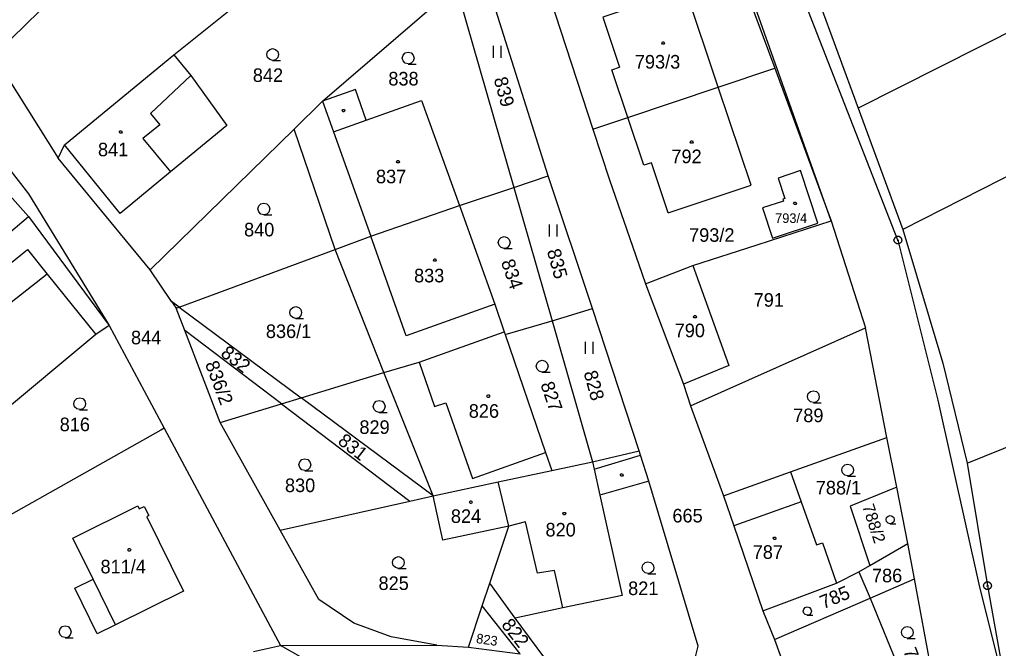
# Model space of a CAD drawing. Extents: x -609861 to -605046, y -1120287 to -1116307.
# Drawn here: x -607596.7 to -607474, y -1119003.7 to -1118924.9 of the extents above; entities that cross this region are included whole.
import ezdxf

# ---------------------------------------------------------------- set-up
doc = ezdxf.new("R2010")
doc.units = 0
for name, color, linetype in [('Vrstva 1', 7, 'Continuous'), ('Vrstva 2', 7, 'Continuous'), ('Vrstva 3', 7, 'Continuous'), ('Vrstva 4', 7, 'Continuous'), ('Vrstva 5', 7, 'Continuous'), ('Vrstva 8', 7, 'Continuous')]:
    doc.layers.add(name, color=color, linetype=linetype)

msp = doc.modelspace()

# ---------------------------------------------------------------- linework, layer by layer
at = {"layer": 'Vrstva 1'}
for p, q in [((-607494.97, -1118950.12), (-607519.9, -1118879.84)), ((-607486.58, -1118952.52), (-607510.13, -1118892.18)), ((-607572.73, -1118902.88), (-607599.93, -1118929.42)), ((-607509.61, -1118910.45), (-607502.03, -1118930.98)), ((-607440.81, -1118910.4), (-607491.58, -1118935.98)), ((-607577.36, -1118929.33), (-607563.3, -1118918.04)), ((-607530.41, -1118944.48), (-607538.81, -1118918)), ((-607530.93, -1118920), (-607524.82, -1118938.62)), ((-607558.71, -1118935.12), (-607541.97, -1118920.71)), ((-607541.97, -1118920.71), (-607534.74, -1118945.92)), ((-607497.16, -1118920.8), (-607491.58, -1118935.98)), ((-607611.74, -1118925.82), (-607595.59, -1118946.74)), ((-607437.49, -1118926.61), (-607485.99, -1118951.18)), ((-607599.93, -1118929.42), (-607591.84, -1118942.24)), ((-607591.05, -1118940.59), (-607577.36, -1118929.33)), ((-607577.36, -1118929.33), (-607575.22, -1118931.92)), ((-607509.11, -1118933.35), (-607502.03, -1118930.98)), ((-607502.03, -1118930.98), (-607494.97, -1118950.12)), ((-607575.22, -1118931.92), (-607570.73, -1118938.17)), ((-607520.43, -1118937.15), (-607509.11, -1118933.35)), ((-607504.98, -1118945.62), (-607509.11, -1118933.35)), ((-607562.28, -1118938.62), (-607558.71, -1118935.12)), ((-607558.71, -1118935.12), (-607557.35, -1118938.94)), ((-607553.24, -1118937.48), (-607546.29, -1118935.03)), ((-607546.29, -1118935.03), (-607541.56, -1118948.18)), ((-607491.58, -1118935.98), (-607485.99, -1118951.18)), ((-607557.35, -1118938.94), (-607553.24, -1118937.48)), ((-607524.82, -1118938.62), (-607520.43, -1118937.15)), ((-607518.43, -1118943.12), (-607520.43, -1118937.15)), ((-607580.3, -1118956.25), (-607562.28, -1118938.62)), ((-607570.73, -1118938.17), (-607577.77, -1118943.98)), ((-607557.13, -1118953.69), (-607562.28, -1118938.62)), ((-607524.82, -1118938.62), (-607522.73, -1118944.96)), ((-607591.84, -1118942.24), (-607591.05, -1118940.59)), ((-607584.09, -1118949.2), (-607591.05, -1118940.59)), ((-607580.3, -1118956.25), (-607591.84, -1118942.24)), ((-607498.79, -1118943.8), (-607501.62, -1118944.74)), ((-607496.64, -1118950.4), (-607498.79, -1118943.8)), ((-607577.77, -1118943.98), (-607584.09, -1118949.2)), ((-607534.74, -1118945.92), (-607530.41, -1118944.48)), ((-607524.88, -1118961.1), (-607530.41, -1118944.48)), ((-607522.73, -1118944.96), (-607519.84, -1118953.26)), ((-607501.62, -1118944.74), (-607500.76, -1118947.3)), ((-607541.56, -1118948.18), (-607534.74, -1118945.92)), ((-607534.74, -1118945.92), (-607529.94, -1118962.64)), ((-607515.37, -1118949.11), (-607504.98, -1118945.62)), ((-607598.23, -1118946.56), (-607595.57, -1118949.57)), ((-607595.59, -1118946.74), (-607585.48, -1118963.21)), ((-607500.76, -1118947.3), (-607501, -1118947.38)), ((-607501, -1118947.38), (-607500.92, -1118947.62)), ((-607552.67, -1118952.04), (-607541.56, -1118948.18)), ((-607541.56, -1118948.18), (-607537.1, -1118960.55)), ((-607500.92, -1118947.62), (-607503.55, -1118948.47)), ((-607503.55, -1118948.47), (-607502.31, -1118952.29)), ((-607606.85, -1118959.02), (-607595.57, -1118949.57)), ((-607595.57, -1118949.57), (-607585.48, -1118963.21)), ((-607504.23, -1118953.11), (-607494.97, -1118950.12)), ((-607502.31, -1118952.29), (-607496.64, -1118950.4)), ((-607494.97, -1118950.12), (-607490.67, -1118963.52)), ((-607485.99, -1118951.18), (-607480.97, -1118967.93)), ((-607557.13, -1118953.69), (-607552.67, -1118952.04)), ((-607576.69, -1118960.9), (-607557.13, -1118953.69)), ((-607551.01, -1118969.08), (-607557.13, -1118953.69)), ((-607519.84, -1118953.26), (-607518.21, -1118957.98)), ((-607512.3, -1118955.71), (-607504.23, -1118953.11)), ((-607486.58, -1118952.52), (-607481.58, -1118972.57)), ((-607518.21, -1118957.98), (-607512.3, -1118955.71)), ((-607512.3, -1118955.71), (-607507.79, -1118968.24)), ((-607577.63, -1118960.21), (-607580.3, -1118956.25)), ((-607518.21, -1118957.98), (-607513.47, -1118970.56)), ((-607576.69, -1118960.9), (-607577.63, -1118960.21)), ((-607577.07, -1118961.04), (-607576.69, -1118960.9)), ((-607575.98, -1118963.84), (-607577.07, -1118961.04)), ((-607576.69, -1118960.9), (-607561.4, -1118972.26)), ((-607537.1, -1118960.55), (-607535.93, -1118964.02)), ((-607529.94, -1118962.64), (-607524.88, -1118961.1)), ((-607519.04, -1118978.93), (-607524.88, -1118961.1)), ((-607585.48, -1118963.21), (-607587.12, -1118964.35)), ((-607585.48, -1118963.21), (-607578.58, -1118976.09)), ((-607535.82, -1118964.35), (-607529.94, -1118962.64)), ((-607529.94, -1118962.64), (-607524.89, -1118980.27)), ((-607512.57, -1118973.27), (-607490.67, -1118963.52)), ((-607487.96, -1118977.22), (-607490.67, -1118963.52)), ((-607587.12, -1118964.35), (-607601.99, -1118976.72)), ((-607563.87, -1118973.01), (-607575.98, -1118963.84)), ((-607571.53, -1118975.35), (-607575.98, -1118963.84)), ((-607546.59, -1118967.82), (-607535.93, -1118964.02)), ((-607535.93, -1118964.02), (-607535.82, -1118964.35)), ((-607535.82, -1118964.35), (-607530.75, -1118979.11)), ((-607551.01, -1118969.08), (-607546.59, -1118967.82)), ((-607507.79, -1118968.24), (-607513.47, -1118970.56)), ((-607480.97, -1118967.93), (-607477.9, -1118980.46)), ((-607477.9, -1118980.46), (-607446.64, -1118967.87)), ((-607561.4, -1118972.26), (-607551.01, -1118969.08)), ((-607544.86, -1118984.54), (-607551.01, -1118969.08)), ((-607513.47, -1118970.56), (-607512.57, -1118973.27)), ((-607571.53, -1118975.35), (-607563.87, -1118973.01)), ((-607563.87, -1118973.01), (-607561.4, -1118972.26)), ((-607563.87, -1118973.01), (-607547.79, -1118985.2)), ((-607544.86, -1118984.54), (-607561.4, -1118972.26)), ((-607512.57, -1118973.27), (-607508.46, -1118984.53)), ((-607481.58, -1118972.57), (-607476.35, -1118995.97)), ((-607564.04, -1118988.83), (-607571.53, -1118975.35)), ((-607578.98, -1118976.32), (-607599.84, -1118988.06)), ((-607578.58, -1118976.09), (-607578.98, -1118976.32)), ((-607578.58, -1118976.09), (-607564, -1119003.29)), ((-607500.04, -1118981.53), (-607487.96, -1118977.22)), ((-607486.73, -1118983.47), (-607487.96, -1118977.22)), ((-607530.75, -1118979.11), (-607529.97, -1118981.36)), ((-607524.89, -1118980.27), (-607519.04, -1118978.93)), ((-607518.86, -1118979.44), (-607519.04, -1118978.93)), ((-607517.82, -1118982.72), (-607518.86, -1118979.44)), ((-607529.97, -1118981.36), (-607524.89, -1118980.27)), ((-607477.9, -1118980.46), (-607475.36, -1118995.81)), ((-607536.68, -1118982.79), (-607529.97, -1118981.36)), ((-607508.46, -1118984.53), (-607500.04, -1118981.53)), ((-607500.04, -1118981.53), (-607498.71, -1118985.3)), ((-607544.86, -1118984.54), (-607536.68, -1118982.79)), ((-607535.37, -1118988.36), (-607536.68, -1118982.79)), ((-607517.82, -1118982.72), (-607523.96, -1118984.46)), ((-607511.61, -1119003.36), (-607517.82, -1118982.72)), ((-607486.73, -1118983.47), (-607492.58, -1118985.85)), ((-607485.33, -1118990.53), (-607486.73, -1118983.47)), ((-607564.04, -1118988.83), (-607547.79, -1118985.2)), ((-607547.79, -1118985.2), (-607544.86, -1118984.54)), ((-607543.64, -1118990.09), (-607544.86, -1118984.54)), ((-607523.96, -1118984.46), (-607521.16, -1118997.01)), ((-607508.46, -1118984.53), (-607507.17, -1118988.32)), ((-607498.71, -1118985.3), (-607496.79, -1118990.69)), ((-607590.03, -1118989.84), (-607581.86, -1118985.82)), ((-607581.86, -1118985.82), (-607581.69, -1118986.18)), ((-607581.69, -1118986.18), (-607581.06, -1118985.87)), ((-607581.06, -1118985.87), (-607580.48, -1118987.03)), ((-607492.58, -1118985.85), (-607490.11, -1118993.27)), ((-607580.48, -1118987.03), (-607580.75, -1118987.17)), ((-607580.75, -1118987.17), (-607576.15, -1118996.49)), ((-607559.19, -1118997.55), (-607564.04, -1118988.83)), ((-607535.37, -1118988.36), (-607543.64, -1118990.09)), ((-607537.75, -1118995.49), (-607535.37, -1118988.36)), ((-607507.17, -1118988.32), (-607503.53, -1118998.97)), ((-607587.48, -1118995), (-607590.03, -1118989.84)), ((-607496.79, -1118990.69), (-607496.05, -1118990.43)), ((-607496.05, -1118990.43), (-607494.3, -1118995.47)), ((-607490.11, -1118993.27), (-607485.33, -1118990.53)), ((-607484.52, -1118994.93), (-607485.33, -1118990.53)), ((-607494.3, -1118995.47), (-607491.5, -1118994.06)), ((-607491.5, -1118994.06), (-607490.11, -1118993.27)), ((-607491.5, -1118994.06), (-607490.06, -1118997.37)), ((-607589.77, -1118996.13), (-607587.48, -1118995)), ((-607490.06, -1118997.37), (-607484.52, -1118994.93)), ((-607481.24, -1119012.48), (-607484.52, -1118994.93)), ((-607586.96, -1119001.82), (-607589.77, -1118996.13)), ((-607576.15, -1118996.49), (-607584.67, -1119000.7)), ((-607538.7, -1118998.34), (-607537.75, -1118995.49)), ((-607534.55, -1118999.85), (-607537.75, -1118995.49)), ((-607503.53, -1118998.97), (-607494.3, -1118995.47)), ((-607476.35, -1118995.97), (-607471.94, -1119013.64)), ((-607475.36, -1118995.81), (-607473.54, -1119006.1)), ((-607554.78, -1119000.48), (-607559.19, -1118997.55)), ((-607521.16, -1118997.01), (-607528.58, -1118998.58)), ((-607502.07, -1119002.53), (-607490.06, -1118997.37)), ((-607490.06, -1118997.37), (-607483.8, -1119012.7)), ((-607540.42, -1119003.51), (-607538.7, -1118998.34)), ((-607533.96, -1119004.34), (-607538.7, -1118998.34)), ((-607528.58, -1118998.58), (-607534.55, -1118999.85)), ((-607503.53, -1118998.97), (-607502.07, -1119002.53)), ((-607530.97, -1119004.73), (-607534.55, -1118999.85)), ((-607584.67, -1119000.7), (-607586.96, -1119001.82)), ((-607550.13, -1119002.2), (-607554.78, -1119000.48)), ((-607544.38, -1119003.27), (-607550.13, -1119002.2)), ((-607502.07, -1119002.53), (-607499.31, -1119009.98)), ((-607567.37, -1119004.05), (-607564, -1119003.29)), ((-607564, -1119003.29), (-607544.38, -1119003.27)), ((-607558, -1119006.67), (-607564, -1119003.29)), ((-607544.38, -1119003.27), (-607540.42, -1119003.51)), ((-607540.42, -1119003.51), (-607533.96, -1119004.34)), ((-607512.25, -1119005.9), (-607511.61, -1119003.36))]:
    msp.add_line(p, q, dxfattribs=at)
for points in [[(-607509.11, -1118933.35), (-607513.22, -1118921.07), (-607523.59, -1118924.58), (-607521.49, -1118930.84)], [(-607520.43, -1118937.15), (-607522.43, -1118931.18), (-607521.49, -1118930.84)], [(-607515.37, -1118949.11), (-607517.47, -1118942.83), (-607518.43, -1118943.12)]]:
    msp.add_lwpolyline(points, dxfattribs=at)
at = {"layer": 'Vrstva 3'}
for p, q in [((-607537.32, -1118928.17), (-607537.32, -1118929.67)), ((-607536.32, -1118929.67), (-607536.32, -1118928.17)), ((-607530.3, -1118950.55), (-607530.3, -1118952.05)), ((-607529.3, -1118952.05), (-607529.3, -1118950.55)), ((-607525.78, -1118965.27), (-607525.78, -1118966.77)), ((-607524.78, -1118966.77), (-607524.78, -1118965.27))]:
    msp.add_line(p, q, dxfattribs=at)
for points in [[(-607564.96, -1118930.01), (-607565.34, -1118929.91), (-607565.61, -1118929.64), (-607565.71, -1118929.27), (-607565.61, -1118928.9), (-607565.34, -1118928.63), (-607564.97, -1118928.53), (-607564.6, -1118928.63), (-607564.33, -1118928.9), (-607564.23, -1118929.28), (-607564.33, -1118929.66), (-607564.6, -1118929.93), (-607564.98, -1118930.03), (-607563.98, -1118930.03)], [(-607547.97, -1118930.45), (-607548.35, -1118930.35), (-607548.62, -1118930.08), (-607548.72, -1118929.71), (-607548.62, -1118929.34), (-607548.35, -1118929.07), (-607547.98, -1118928.97), (-607547.61, -1118929.07), (-607547.34, -1118929.34), (-607547.24, -1118929.72), (-607547.34, -1118930.1), (-607547.61, -1118930.37), (-607547.99, -1118930.47), (-607546.99, -1118930.47)], [(-607566.06, -1118949.35), (-607566.44, -1118949.25), (-607566.71, -1118948.98), (-607566.81, -1118948.61), (-607566.71, -1118948.24), (-607566.44, -1118947.97), (-607566.07, -1118947.87), (-607565.7, -1118947.97), (-607565.43, -1118948.24), (-607565.33, -1118948.62), (-607565.43, -1118949), (-607565.7, -1118949.27), (-607566.08, -1118949.37), (-607565.08, -1118949.37)], [(-607535.93, -1118953.55), (-607536.31, -1118953.45), (-607536.58, -1118953.18), (-607536.68, -1118952.81), (-607536.58, -1118952.44), (-607536.31, -1118952.17), (-607535.94, -1118952.07), (-607535.57, -1118952.17), (-607535.3, -1118952.44), (-607535.2, -1118952.82), (-607535.3, -1118953.2), (-607535.57, -1118953.47), (-607535.95, -1118953.57), (-607534.95, -1118953.57)], [(-607562.06, -1118962.33), (-607562.44, -1118962.23), (-607562.71, -1118961.96), (-607562.81, -1118961.59), (-607562.71, -1118961.22), (-607562.44, -1118960.95), (-607562.07, -1118960.85), (-607561.7, -1118960.95), (-607561.43, -1118961.22), (-607561.33, -1118961.6), (-607561.43, -1118961.98), (-607561.7, -1118962.25), (-607562.08, -1118962.35), (-607561.08, -1118962.35)], [(-607531.17, -1118969.04), (-607531.55, -1118968.94), (-607531.82, -1118968.67), (-607531.92, -1118968.3), (-607531.82, -1118967.93), (-607531.55, -1118967.66), (-607531.18, -1118967.56), (-607530.81, -1118967.66), (-607530.54, -1118967.93), (-607530.44, -1118968.31), (-607530.54, -1118968.69), (-607530.81, -1118968.96), (-607531.19, -1118969.06), (-607530.19, -1118969.06)], [(-607497.17, -1118972.86), (-607497.55, -1118972.76), (-607497.82, -1118972.49), (-607497.92, -1118972.12), (-607497.82, -1118971.75), (-607497.55, -1118971.48), (-607497.18, -1118971.38), (-607496.81, -1118971.48), (-607496.54, -1118971.75), (-607496.44, -1118972.13), (-607496.54, -1118972.51), (-607496.81, -1118972.78), (-607497.19, -1118972.88), (-607496.19, -1118972.88)], [(-607589.14, -1118973.75), (-607589.52, -1118973.65), (-607589.79, -1118973.38), (-607589.89, -1118973.01), (-607589.79, -1118972.64), (-607589.52, -1118972.37), (-607589.15, -1118972.27), (-607588.78, -1118972.37), (-607588.51, -1118972.64), (-607588.41, -1118973.02), (-607588.51, -1118973.4), (-607588.78, -1118973.67), (-607589.16, -1118973.77), (-607588.16, -1118973.77)], [(-607551.6, -1118974.09), (-607551.98, -1118973.99), (-607552.25, -1118973.72), (-607552.35, -1118973.35), (-607552.25, -1118972.98), (-607551.98, -1118972.71), (-607551.61, -1118972.61), (-607551.24, -1118972.71), (-607550.97, -1118972.98), (-607550.87, -1118973.36), (-607550.97, -1118973.74), (-607551.24, -1118974.01), (-607551.62, -1118974.11), (-607550.62, -1118974.11)], [(-607560.93, -1118981.38), (-607561.31, -1118981.28), (-607561.58, -1118981.01), (-607561.68, -1118980.64), (-607561.58, -1118980.27), (-607561.31, -1118980), (-607560.94, -1118979.9), (-607560.57, -1118980), (-607560.3, -1118980.27), (-607560.2, -1118980.65), (-607560.3, -1118981.03), (-607560.57, -1118981.3), (-607560.95, -1118981.4), (-607559.95, -1118981.4)], [(-607492.88, -1118982.05), (-607493.26, -1118981.95), (-607493.53, -1118981.68), (-607493.63, -1118981.31), (-607493.53, -1118980.94), (-607493.26, -1118980.67), (-607492.89, -1118980.57), (-607492.52, -1118980.67), (-607492.25, -1118980.94), (-607492.15, -1118981.32), (-607492.25, -1118981.7), (-607492.52, -1118981.97), (-607492.9, -1118982.07), (-607491.9, -1118982.07)], [(-607487.55, -1118988.04), (-607487.816, -1118987.97), (-607488.005, -1118987.781), (-607488.075, -1118987.522), (-607488.005, -1118987.263), (-607487.816, -1118987.074), (-607487.557, -1118987.004), (-607487.298, -1118987.074), (-607487.109, -1118987.263), (-607487.039, -1118987.529), (-607487.109, -1118987.795), (-607487.298, -1118987.984), (-607487.564, -1118988.054), (-607486.864, -1118988.054)], [(-607549.2, -1118993.64), (-607549.58, -1118993.54), (-607549.85, -1118993.27), (-607549.95, -1118992.9), (-607549.85, -1118992.53), (-607549.58, -1118992.26), (-607549.21, -1118992.16), (-607548.84, -1118992.26), (-607548.57, -1118992.53), (-607548.47, -1118992.91), (-607548.57, -1118993.29), (-607548.84, -1118993.56), (-607549.22, -1118993.66), (-607548.22, -1118993.66)], [(-607517.91, -1118994.28), (-607518.29, -1118994.18), (-607518.56, -1118993.91), (-607518.66, -1118993.54), (-607518.56, -1118993.17), (-607518.29, -1118992.9), (-607517.92, -1118992.8), (-607517.55, -1118992.9), (-607517.28, -1118993.17), (-607517.18, -1118993.55), (-607517.28, -1118993.93), (-607517.55, -1118994.2), (-607517.93, -1118994.3), (-607516.93, -1118994.3)], [(-607497.94, -1118999.5), (-607498.206, -1118999.43), (-607498.395, -1118999.241), (-607498.465, -1118998.982), (-607498.395, -1118998.723), (-607498.206, -1118998.534), (-607497.947, -1118998.464), (-607497.688, -1118998.534), (-607497.499, -1118998.723), (-607497.429, -1118998.989), (-607497.499, -1118999.255), (-607497.688, -1118999.444), (-607497.954, -1118999.514), (-607497.254, -1118999.514)], [(-607590.96, -1119002.31), (-607591.34, -1119002.21), (-607591.61, -1119001.94), (-607591.71, -1119001.57), (-607591.61, -1119001.2), (-607591.34, -1119000.93), (-607590.97, -1119000.83), (-607590.6, -1119000.93), (-607590.33, -1119001.2), (-607590.23, -1119001.58), (-607590.33, -1119001.96), (-607590.6, -1119002.23), (-607590.98, -1119002.33), (-607589.98, -1119002.33)], [(-607485.4, -1119002.38), (-607485.78, -1119002.28), (-607486.05, -1119002.01), (-607486.15, -1119001.64), (-607486.05, -1119001.27), (-607485.78, -1119001), (-607485.41, -1119000.9), (-607485.04, -1119001), (-607484.77, -1119001.27), (-607484.67, -1119001.65), (-607484.77, -1119002.03), (-607485.04, -1119002.3), (-607485.42, -1119002.4), (-607484.42, -1119002.4)]]:
    msp.add_lwpolyline(points, dxfattribs=at)
msp.add_lwpolyline([(-607511.93, -1118961.96), (-607511.84, -1118962.11), (-607511.93, -1118962.26), (-607512.11, -1118962.26), (-607512.2, -1118962.11), (-607512.11, -1118961.96)], close=True, dxfattribs=at)
at = {"layer": 'Vrstva 4'}
for p, q in [((-607575.22, -1118931.92), (-607580.28, -1118936.64)), ((-607554.6, -1118933.64), (-607558.71, -1118935.12)), ((-607553.24, -1118937.48), (-607554.6, -1118933.64)), ((-607580.28, -1118936.64), (-607579.1, -1118938.06)), ((-607579.1, -1118938.06), (-607581.22, -1118939.81)), ((-607557.35, -1118938.94), (-607552.67, -1118952.04)), ((-607581.22, -1118939.81), (-607577.77, -1118943.98)), ((-607548.22, -1118964.52), (-607552.67, -1118952.04)), ((-607601.56, -1118958.44), (-607595.71, -1118953.68)), ((-607595.71, -1118953.68), (-607593.22, -1118956.77)), ((-607593.22, -1118956.77), (-607599.13, -1118961.42)), ((-607593.22, -1118956.77), (-607587.12, -1118964.35)), ((-607577.63, -1118960.21), (-607577.07, -1118961.04)), ((-607537.1, -1118960.55), (-607548.22, -1118964.52)), ((-607546.59, -1118967.82), (-607544.66, -1118973.37)), ((-607544.66, -1118973.37), (-607543.25, -1118972.88)), ((-607543.25, -1118972.88), (-607539.9, -1118982.38)), ((-607539.9, -1118982.38), (-607530.75, -1118979.11)), ((-607524.68, -1118981.21), (-607518.86, -1118979.44)), ((-607524.89, -1118980.27), (-607524.68, -1118981.21)), ((-607524.68, -1118981.21), (-607523.96, -1118984.46)), ((-607498.71, -1118985.3), (-607507.17, -1118988.32)), ((-607533.26, -1118987.8), (-607535.37, -1118988.36)), ((-607531.75, -1118994.25), (-607533.26, -1118987.8)), ((-607529.65, -1118993.88), (-607531.75, -1118994.25)), ((-607528.58, -1118998.58), (-607529.65, -1118993.88)), ((-607584.67, -1119000.7), (-607587.48, -1118995))]:
    msp.add_line(p, q, dxfattribs=at)
at = {"layer": 'Vrstva 5'}
for points in [[(-607515.93, -1118927.69), (-607515.84, -1118927.84), (-607515.93, -1118927.99), (-607516.11, -1118927.99), (-607516.2, -1118927.84), (-607516.11, -1118927.69)], [(-607556, -1118936.15), (-607555.91, -1118936.3), (-607556, -1118936.45), (-607556.18, -1118936.45), (-607556.27, -1118936.3), (-607556.18, -1118936.15)], [(-607583.92, -1118938.84), (-607583.83, -1118938.99), (-607583.92, -1118939.14), (-607584.1, -1118939.14), (-607584.19, -1118938.99), (-607584.1, -1118938.84)], [(-607512.35, -1118940.09), (-607512.26, -1118940.24), (-607512.35, -1118940.39), (-607512.53, -1118940.39), (-607512.62, -1118940.24), (-607512.53, -1118940.09)], [(-607549.16, -1118942.55), (-607549.07, -1118942.7), (-607549.16, -1118942.85), (-607549.34, -1118942.85), (-607549.43, -1118942.7), (-607549.34, -1118942.55)], [(-607499.39, -1118947.77), (-607499.3, -1118947.92), (-607499.39, -1118948.07), (-607499.57, -1118948.07), (-607499.66, -1118947.92), (-607499.57, -1118947.77)], [(-607544.55, -1118954.87), (-607544.46, -1118955.02), (-607544.55, -1118955.17), (-607544.73, -1118955.17), (-607544.82, -1118955.02), (-607544.73, -1118954.87)], [(-607537.85, -1118971.91), (-607537.76, -1118972.06), (-607537.85, -1118972.21), (-607538.03, -1118972.21), (-607538.12, -1118972.06), (-607538.03, -1118971.91)], [(-607521.12, -1118981.79), (-607521.03, -1118981.94), (-607521.12, -1118982.09), (-607521.3, -1118982.09), (-607521.39, -1118981.94), (-607521.3, -1118981.79)], [(-607540.04, -1118985.19), (-607539.95, -1118985.34), (-607540.04, -1118985.49), (-607540.22, -1118985.49), (-607540.31, -1118985.34), (-607540.22, -1118985.19)], [(-607528.31, -1118986.62), (-607528.22, -1118986.77), (-607528.31, -1118986.92), (-607528.49, -1118986.92), (-607528.58, -1118986.77), (-607528.49, -1118986.62)], [(-607501.96, -1118989.72), (-607501.87, -1118989.87), (-607501.96, -1118990.02), (-607502.14, -1118990.02), (-607502.23, -1118989.87), (-607502.14, -1118989.72)], [(-607582.83, -1118991.16), (-607582.74, -1118991.31), (-607582.83, -1118991.46), (-607583.01, -1118991.46), (-607583.1, -1118991.31), (-607583.01, -1118991.16)]]:
    msp.add_lwpolyline(points, close=True, dxfattribs=at)
at = {"layer": 'Vrstva 8'}
for p, q in [((-607486.7, -1118952.52), (-607486.46, -1118952.52)), ((-607475.48, -1118995.81), (-607475.24, -1118995.81))]:
    msp.add_line(p, q, dxfattribs=at)
for points in [[(-607486.43, -1118952.04), (-607486.18, -1118952.22), (-607486.08, -1118952.51), (-607486.18, -1118952.8), (-607486.43, -1118952.98), (-607486.74, -1118952.98), (-607486.99, -1118952.8), (-607487.09, -1118952.51), (-607486.99, -1118952.22), (-607486.74, -1118952.04)], [(-607475.21, -1118995.33), (-607474.96, -1118995.51), (-607474.86, -1118995.8), (-607474.96, -1118996.09), (-607475.21, -1118996.27), (-607475.52, -1118996.27), (-607475.77, -1118996.09), (-607475.87, -1118995.8), (-607475.77, -1118995.51), (-607475.52, -1118995.33)]]:
    msp.add_lwpolyline(points, close=True, dxfattribs=at)

# ---------------------------------------------------------------- texts
at = {"layer": 'Vrstva 2'}
for s, height, p in [('793/3', 1.7, (-607519.563, -1118931.03)), ('842', 1.7, (-607567.453, -1118932.71)), ('838', 1.7, (-607550.463, -1118933.15)), ('841', 1.7, (-607586.863, -1118942.02)), ('792', 1.7, (-607514.983, -1118942.88)), ('837', 1.7, (-607552.013, -1118945.4)), ('793/4', 1.2, (-607501.982, -1118950.37)), ('840', 1.7, (-607568.553, -1118952.05)), ('793/2', 1.7, (-607512.763, -1118952.73)), ('833', 1.7, (-607547.243, -1118957.81)), ('791', 1.7, (-607504.673, -1118960.86)), ('836/1', 1.7, (-607565.813, -1118964.78)), ('790', 1.7, (-607514.573, -1118964.68)), ('844', 1.7, (-607582.723, -1118965.57)), ('826', 1.7, (-607540.383, -1118974.77)), ('789', 1.7, (-607499.713, -1118975.32)), ('816', 1.7, (-607591.663, -1118976.45)), ('829', 1.7, (-607554.093, -1118976.79)), ('830', 1.7, (-607563.423, -1118984.08)), ('788/1', 1.7, (-607496.883, -1118984.37)), ('824', 1.7, (-607542.623, -1118987.94)), ('665', 1.7, (-607514.853, -1118987.88)), ('820', 1.7, (-607530.763, -1118989.64)), ('787', 1.7, (-607504.793, -1118992.44)), ('811/4', 1.7, (-607586.543, -1118994.26)), ('786', 1.7, (-607489.843, -1118995.38)), ('825', 1.7, (-607551.693, -1118996.34)), ('821', 1.7, (-607520.403, -1118996.98))]:
    msp.add_text(s, height=height, dxfattribs=at).set_placement(p)
for s, height, rotation, p in [('839', 1.7, 285.27569, (-607537.267, -1118932.329)), ('835', 1.7, 285.27569, (-607530.597, -1118953.859)), ('834', 1.7, 288.88532, (-607536.363, -1118955.245)), ('832', 1.7, 322.17417, (-607571.602, -1118966.936)), ('836/2', 1.7, 290.71879, (-607573.466, -1118968.012)), ('828', 1.7, 285.27569, (-607525.997, -1118969.109)), ('827', 1.7, 288.88532, (-607531.423, -1118970.575)), ('831', 1.7, 322.17417, (-607556.922, -1118977.936)), ('788/2', 1.5, 288.02588, (-607491.075, -1118985.849)), ('785', 1.7, 22.51724, (-607495.941, -1118998.759)), ('822', 1.7, 307.79293, (-607536.375, -1119000.728)), ('823', 1.2, 351.91068, (-607539.514, -1119002.974)), ('784', 1.7, 291.57822, (-607485.953, -1119003.961))]:
    msp.add_text(s, height=height, rotation=rotation, dxfattribs=at).set_placement(p)

doc.saveas('drawing.dxf')
